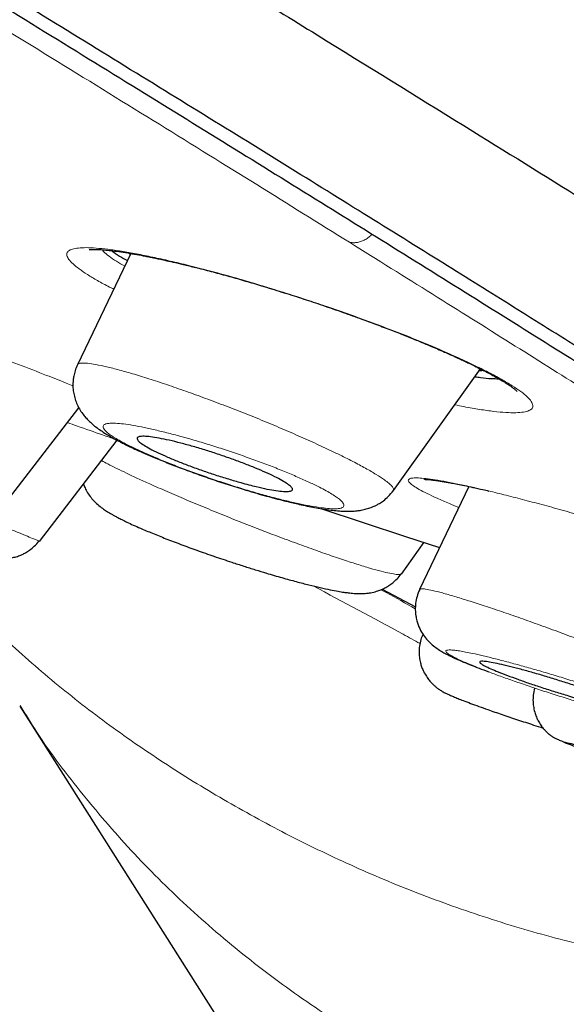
# Model space of a CAD drawing. Header units: millimetres. Extents: x 8 to 1023, y 12 to 832.
# Tile 412 of 656: x 917.52 to 923.66, y 129.73 to 140.8. Entities that reach past the tile are written whole.
import ezdxf

# ---------------------------------------------------------------- set-up
doc = ezdxf.new("R2010")
doc.units = ezdxf.units.MM

msp = doc.modelspace()

# ---------------------------------------------------------------- linework, layer by layer
at = {"color": 7, "linetype": 'Continuous', "lineweight": 30}
for p, q in [((918.765, 138.167), (918.165, 136.916)), ((921.717, 135.502), (922.697, 136.87)), ((917.363, 135.372), (918.181, 136.433)), ((917.736, 134.931), (918.611, 136.067)), ((922.565, 135.548), (922.01, 134.391)), ((921.807, 134.564), (922.064, 134.923)), ((921.59, 134.393), (921.966, 134.194)), ((917.516, 133.078), (923.662, 123.397))]:
    msp.add_line(p, q, dxfattribs=at)
at = {"color": 8, "linetype": 'Continuous', "lineweight": 0, "flags": 128}
msp.add_lwpolyline([(919.508, 138.007), (919.496, 138.009), (919.472, 138.019)], dxfattribs=at)
at = {"color": 7, "linetype": 'Continuous', "lineweight": 30, "flags": 128}
msp.add_lwpolyline([(920.903, 135.299), (921.855, 134.987), (922.237, 134.864)], dxfattribs=at)
at = {"color": 7, "linetype": 'Continuous', "lineweight": 30}
for points, knots in [([(832.879, 190.093), (832.814, 190.142), (832.672, 190.249), (832.531, 190.368), (832.442, 190.459), (832.42, 190.51), (832.46, 190.524), (832.557, 190.502), (832.714, 190.446), (832.929, 190.355), (833.208, 190.226), (833.553, 190.059), (833.967, 189.85), (834.446, 189.603), (834.989, 189.318), (835.596, 188.994), (836.252, 188.641), (836.952, 188.261), (837.689, 187.857), (838.48, 187.421), (839.323, 186.953), (840.232, 186.446), (841.21, 185.898), (842.259, 185.308), (843.363, 184.683), (844.523, 184.025), (845.737, 183.335), (846.976, 182.628), (848.231, 181.912), (849.496, 181.187), (850.797, 180.44), (852.133, 179.672), (853.535, 178.864), (855.002, 178.016), (856.536, 177.128), (858.103, 176.218), (859.704, 175.288), (861.337, 174.337), (862.964, 173.389), (864.579, 172.446), (866.176, 171.513), (867.788, 170.569), (869.415, 169.616), (871.094, 168.63), (872.825, 167.613), (874.605, 166.565), (876.393, 165.511), (878.188, 164.451), (879.99, 163.385), (881.762, 162.337), (883.496, 161.31), (885.188, 160.306), (886.872, 159.306), (888.546, 158.31), (890.249, 157.296), (891.977, 156.266), (893.727, 155.221), (895.458, 154.185), (897.172, 153.159), (898.869, 152.141), (900.515, 151.153), (902.105, 150.197), (903.635, 149.275), (905.136, 148.37), (906.607, 147.481), (908.076, 146.592), (909.539, 145.705), (910.99, 144.824), (912.401, 143.964), (913.773, 143.127), (915.108, 142.311), (916.378, 141.533), (917.582, 140.793), (918.717, 140.094), (919.805, 139.423), (920.849, 138.776), (921.506, 138.368), (921.834, 138.163)], [0, 0, 0, 0, 0.011575, 0.025265, 0.039009, 0.052797, 0.065771, 0.078728, 0.091683, 0.104652, 0.11765, 0.131277, 0.144911, 0.158569, 0.17227, 0.186031, 0.199809, 0.212761, 0.225699, 0.238637, 0.251591, 0.264574, 0.278195, 0.291836, 0.305516, 0.31925, 0.333057, 0.346886, 0.35986, 0.372793, 0.385697, 0.398588, 0.411481, 0.425233, 0.438967, 0.452702, 0.466455, 0.480243, 0.494036, 0.50698, 0.519881, 0.532752, 0.545608, 0.558464, 0.572246, 0.585997, 0.599735, 0.613477, 0.62724, 0.641045, 0.65402, 0.666947, 0.679839, 0.692713, 0.705583, 0.719327, 0.733042, 0.746746, 0.760459, 0.774197, 0.788009, 0.80101, 0.813969, 0.826903, 0.839828, 0.852761, 0.866444, 0.880104, 0.893763, 0.907439, 0.921155, 0.934986, 0.948025, 0.961027, 0.974012, 0.986997, 1, 1, 1, 1]), ([(853.093, 180.925), (853.705, 180.571), (854.928, 179.865), (856.83, 178.763), (858.775, 177.634), (860.764, 176.477), (862.794, 175.294), (864.859, 174.088), (867.074, 172.793), (869.439, 171.407), (871.956, 169.929), (874.5, 168.433), (877.063, 166.923), (879.639, 165.402), (882.099, 163.947), (884.436, 162.562), (886.646, 161.251), (888.848, 159.942), (891.038, 158.638), (893.211, 157.343), (895.363, 156.057), (897.491, 154.784), (899.591, 153.526), (901.658, 152.285), (903.69, 151.064), (905.681, 149.864), (907.629, 148.688), (909.53, 147.539), (911.482, 146.356), (913.471, 145.147), (915.479, 143.924), (917.404, 142.747), (919.24, 141.622), (920.982, 140.55), (922.548, 139.582), (923.949, 138.713), (925.198, 137.934), (926.366, 137.203), (927.452, 136.519), (928.453, 135.884), (929.369, 135.299), (930.197, 134.765), (930.936, 134.283), (931.584, 133.854), (932.14, 133.479), (932.602, 133.16), (932.969, 132.896), (933.242, 132.687), (933.424, 132.53), (933.507, 132.44), (933.481, 132.431), (933.474, 132.428)], [0, 0, 0, 0, 0.019766, 0.03953, 0.059293, 0.079056, 0.098819, 0.118582, 0.138344, 0.161401, 0.184459, 0.207518, 0.230575, 0.253632, 0.276689, 0.296452, 0.316216, 0.335979, 0.355744, 0.375509, 0.395272, 0.415035, 0.434799, 0.454562, 0.474325, 0.494089, 0.513852, 0.533616, 0.553381, 0.576439, 0.599496, 0.622553, 0.64561, 0.668666, 0.691722, 0.711486, 0.73125, 0.751013, 0.770777, 0.790542, 0.810307, 0.830071, 0.849836, 0.8696, 0.889363, 0.909127, 0.92889, 0.948653, 0.968416, 0.991473, 1, 1, 1, 1]), ([(930.947, 132.254), (930.965, 132.248), (931.02, 132.232), (931.06, 132.235), (931.07, 132.262), (931.03, 132.318), (930.948, 132.398), (930.828, 132.5), (930.667, 132.626), (930.465, 132.776), (930.222, 132.95), (929.931, 133.153), (929.587, 133.388), (929.186, 133.657), (928.739, 133.953), (928.244, 134.277), (927.703, 134.628), (927.114, 135.007), (926.497, 135.401), (925.858, 135.809), (925.202, 136.224), (924.511, 136.66), (923.786, 137.116), (923.025, 137.593), (922.206, 138.103), (921.327, 138.65), (920.384, 139.234), (919.402, 139.84), (918.381, 140.469), (917.32, 141.121), (916.221, 141.795), (915.12, 142.47), (914.022, 143.141), (912.934, 143.805), (911.822, 144.483), (910.686, 145.174), (909.527, 145.878), (908.361, 146.585), (907.192, 147.292), (906.02, 148), (904.829, 148.719), (903.619, 149.449), (902.389, 150.189), (901.139, 150.941), (899.874, 151.7), (898.579, 152.478), (897.256, 153.272), (895.902, 154.082), (894.538, 154.899), (893.164, 155.72), (891.78, 156.546), (890.407, 157.365), (889.048, 158.174), (887.704, 158.974), (886.352, 159.777), (884.994, 160.583), (883.63, 161.392), (882.259, 162.204), (880.888, 163.016), (879.5, 163.837), (878.1, 164.665), (876.683, 165.501), (875.272, 166.334), (873.866, 167.162), (872.466, 167.986), (871.094, 168.792), (869.752, 169.58), (868.44, 170.349), (867.137, 171.113), (865.842, 171.87), (864.555, 172.622), (863.277, 173.368), (862.012, 174.106), (860.743, 174.845), (859.475, 175.583), (858.21, 176.319), (856.966, 177.041), (855.743, 177.75), (854.541, 178.446), (853.759, 178.897), (853.367, 179.124)], [0, 0, 0, 0, 0.006582, 0.020553, 0.03456, 0.048683, 0.061606, 0.074483, 0.087327, 0.100149, 0.11296, 0.125771, 0.139698, 0.153613, 0.167528, 0.181461, 0.195425, 0.209436, 0.22354, 0.236439, 0.2493, 0.262133, 0.274951, 0.287766, 0.300591, 0.314522, 0.32845, 0.342391, 0.356359, 0.370372, 0.384445, 0.398534, 0.411395, 0.424217, 0.437011, 0.449789, 0.462563, 0.475345, 0.487561, 0.499776, 0.512, 0.524244, 0.536517, 0.548828, 0.561188, 0.573463, 0.586272, 0.599056, 0.611825, 0.624591, 0.637363, 0.650151, 0.662356, 0.674569, 0.6868, 0.699058, 0.711352, 0.72369, 0.736082, 0.748363, 0.761176, 0.773967, 0.786746, 0.799524, 0.812309, 0.825112, 0.837304, 0.849501, 0.861714, 0.87395, 0.886219, 0.898528, 0.910887, 0.923199, 0.936046, 0.948861, 0.961654, 0.974435, 0.987214, 1, 1, 1, 1]), ([(918.297, 138.211), (918.297, 138.211), (918.295, 138.211), (918.301, 138.212), (918.318, 138.213), (918.349, 138.214), (918.399, 138.213), (918.463, 138.208), (918.54, 138.201), (918.628, 138.189), (918.726, 138.174), (918.827, 138.157), (918.913, 138.141), (918.98, 138.127), (919.031, 138.117), (919.086, 138.105), (919.155, 138.09), (919.246, 138.07), (919.36, 138.043), (919.448, 138.021), (919.495, 138.009)], [0, 0, 0, 0, 0.012931, 0.057931, 0.098625, 0.161301, 0.230052, 0.302725, 0.377412, 0.454078, 0.532361, 0.605626, 0.671095, 0.704977, 0.736278, 0.766529, 0.806773, 0.859153, 0.923598, 1, 1, 1, 1]), ([(918.551, 138.199), (918.553, 138.197), (918.575, 138.179), (918.632, 138.142), (918.697, 138.104), (918.727, 138.087)], [0, 0, 0, 0, 0.04426, 0.558505, 1, 1, 1, 1]), ([(918.76, 138.156), (918.757, 138.158), (918.749, 138.164), (918.746, 138.168), (918.743, 138.171)], [0, 0, 0, 0, 0.405749, 1, 1, 1, 1]), ([(921.834, 138.163), (922.17, 137.954), (922.841, 137.535), (923.778, 136.948), (924.662, 136.391), (925.488, 135.868), (926.258, 135.377), (926.956, 134.929), (927.583, 134.524), (928.142, 134.159), (928.644, 133.828), (929.089, 133.529), (929.484, 133.259), (929.825, 133.021), (930.107, 132.816), (930.325, 132.649), (930.477, 132.52), (930.565, 132.43), (930.587, 132.379), (930.547, 132.366), (930.451, 132.387), (930.291, 132.446), (930.139, 132.509), (930.022, 132.563), (929.998, 132.575)], [0, 0, 0, 0, 0.048164, 0.096263, 0.144374, 0.192569, 0.240921, 0.289448, 0.335085, 0.380618, 0.426109, 0.471617, 0.517203, 0.565167, 0.61311, 0.661101, 0.709206, 0.757493, 0.805952, 0.851556, 0.897094, 0.942622, 0.988193, 1, 1, 1, 1]), ([(919.508, 138.007), (919.569, 137.991), (919.688, 137.961), (919.871, 137.911), (920.052, 137.859), (920.249, 137.801), (920.459, 137.736), (920.68, 137.666), (920.901, 137.592), (921.119, 137.517), (921.332, 137.442), (921.523, 137.371), (921.693, 137.306), (921.848, 137.246), (921.986, 137.19), (922.107, 137.139), (922.207, 137.097), (922.286, 137.062), (922.345, 137.036), (922.39, 137.016), (922.426, 136.999), (922.459, 136.984), (922.489, 136.97), (922.525, 136.953), (922.573, 136.931), (922.634, 136.901), (922.704, 136.866), (922.774, 136.831), (922.841, 136.795), (922.901, 136.761), (922.954, 136.73), (922.998, 136.702), (923.035, 136.677), (923.067, 136.654), (923.091, 136.635), (923.104, 136.623), (923.109, 136.618), (923.108, 136.62), (923.108, 136.62)], [0, 0, 0, 0, 0.042712, 0.084044, 0.123989, 0.162531, 0.211697, 0.258289, 0.30228, 0.351614, 0.397196, 0.439061, 0.477287, 0.511898, 0.546347, 0.576215, 0.601478, 0.62212, 0.638148, 0.64883, 0.658782, 0.668004, 0.676492, 0.685613, 0.700457, 0.720194, 0.74481, 0.770962, 0.795319, 0.823246, 0.848388, 0.871945, 0.897023, 0.923756, 0.951441, 0.976841, 0.999599, 1, 1, 1, 1]), ([(918.165, 136.916), (918.155, 136.894), (918.138, 136.853), (918.123, 136.795), (918.116, 136.748), (918.113, 136.699), (918.114, 136.642), (918.125, 136.576), (918.143, 136.513), (918.169, 136.451), (918.202, 136.393), (918.239, 136.344), (918.275, 136.303), (918.313, 136.266), (918.36, 136.225), (918.413, 136.187), (918.466, 136.151), (918.521, 136.118), (918.569, 136.09), (918.611, 136.067), (918.652, 136.046), (918.699, 136.022), (918.758, 135.994), (918.832, 135.959), (918.923, 135.918), (919.027, 135.874), (919.141, 135.827), (919.28, 135.773), (919.446, 135.711), (919.639, 135.642), (919.834, 135.577), (920.006, 135.523), (920.149, 135.48), (920.261, 135.448), (920.366, 135.42), (920.462, 135.395), (920.549, 135.373), (920.627, 135.355), (920.707, 135.337), (920.79, 135.319), (920.873, 135.304), (920.954, 135.291), (921.033, 135.28), (921.11, 135.273), (921.179, 135.269), (921.233, 135.27), (921.276, 135.272), (921.311, 135.275), (921.358, 135.282), (921.412, 135.294), (921.46, 135.309), (921.497, 135.325), (921.528, 135.339), (921.565, 135.36), (921.611, 135.391), (921.666, 135.438), (921.699, 135.48), (921.717, 135.502)], [0, 0, 0, 0, 0.014325, 0.026113, 0.035001, 0.042001, 0.055549, 0.068451, 0.081849, 0.096456, 0.112017, 0.12574, 0.138426, 0.152817, 0.171547, 0.192592, 0.214304, 0.232868, 0.248197, 0.26181, 0.272873, 0.286648, 0.303405, 0.323136, 0.345834, 0.370965, 0.396336, 0.421716, 0.459794, 0.497925, 0.536157, 0.574314, 0.599158, 0.622004, 0.642797, 0.665057, 0.684392, 0.700964, 0.719265, 0.741423, 0.762731, 0.784876, 0.807403, 0.830408, 0.852958, 0.872538, 0.882799, 0.892609, 0.904633, 0.9193, 0.933024, 0.941945, 0.948586, 0.956324, 0.967596, 0.982259, 1, 1, 1, 1]), ([(922.731, 136.853), (922.724, 136.851), (922.711, 136.849), (922.692, 136.849), (922.683, 136.849)], [0, 0, 0, 0, 0.5265125, 1, 1, 1, 1]), ([(922.634, 136.782), (922.656, 136.779), (922.724, 136.769), (922.816, 136.761), (922.875, 136.76), (922.902, 136.76)], [0, 0, 0, 0, 0.194847, 0.628789, 1, 1, 1, 1]), ([(920.175, 135.547), (920.148, 135.553), (920.093, 135.567), (919.988, 135.595), (919.862, 135.632), (919.716, 135.678), (919.569, 135.727), (919.429, 135.778), (919.296, 135.829), (919.176, 135.879), (919.069, 135.928), (918.979, 135.972), (918.909, 136.013), (918.86, 136.048), (918.834, 136.077), (918.833, 136.098), (918.858, 136.11), (918.909, 136.114), (918.984, 136.108), (919.08, 136.092), (919.196, 136.068), (919.325, 136.037), (919.466, 135.998), (919.611, 135.955), (919.759, 135.907), (919.902, 135.857), (920.041, 135.806), (920.169, 135.755), (920.285, 135.705), (920.385, 135.658), (920.468, 135.615), (920.53, 135.576), (920.571, 135.543), (920.587, 135.518), (920.578, 135.5), (920.543, 135.491), (920.484, 135.491), (920.401, 135.5), (920.298, 135.518), (920.217, 135.537), (920.175, 135.547)], [0, 0, 0, 0, 0.017621, 0.035445, 0.062343, 0.089987, 0.116168, 0.143063, 0.168659, 0.194959, 0.220333, 0.246427, 0.272043, 0.298418, 0.324663, 0.351711, 0.378703, 0.406529, 0.434034, 0.462373, 0.489915, 0.51826, 0.545363, 0.573225, 0.59963, 0.626756, 0.652502, 0.678953, 0.704345, 0.730449, 0.75594, 0.782175, 0.808197, 0.835009, 0.861778, 0.889376, 0.916631, 0.94471, 0.971963, 1, 1, 1, 1]), ([(922.065, 135.629), (922.065, 135.629), (922.063, 135.628), (922.068, 135.629), (922.082, 135.628), (922.105, 135.627), (922.139, 135.624), (922.181, 135.618), (922.228, 135.612), (922.275, 135.604), (922.323, 135.596), (922.375, 135.587), (922.44, 135.574), (922.519, 135.558), (922.614, 135.538), (922.705, 135.517), (922.768, 135.503), (922.789, 135.497)], [0, 0, 0, 0, 0.000064, 0.061005, 0.118693, 0.191929, 0.270906, 0.355103, 0.430805, 0.491867, 0.53961, 0.598207, 0.667912, 0.748779, 0.84087, 0.944248, 1, 1, 1, 1]), ([(918.233, 135.576), (918.235, 135.569), (918.243, 135.545), (918.265, 135.501), (918.297, 135.448), (918.342, 135.393), (918.393, 135.343), (918.443, 135.303), (918.487, 135.274), (918.523, 135.251), (918.551, 135.235), (918.582, 135.218), (918.619, 135.198), (918.666, 135.174), (918.723, 135.146), (918.792, 135.114), (918.886, 135.073), (919.007, 135.022), (919.159, 134.961), (919.327, 134.897), (919.509, 134.83), (919.701, 134.763), (919.878, 134.704), (920.033, 134.653), (920.164, 134.612), (920.308, 134.568), (920.463, 134.523), (920.624, 134.479), (920.768, 134.441), (920.896, 134.411), (921.004, 134.387), (921.078, 134.373), (921.128, 134.364), (921.158, 134.36), (921.185, 134.356), (921.212, 134.353), (921.242, 134.349), (921.279, 134.346), (921.32, 134.345), (921.363, 134.344), (921.411, 134.347), (921.467, 134.354), (921.524, 134.368), (921.572, 134.385), (921.606, 134.399), (921.637, 134.416), (921.671, 134.436), (921.714, 134.467), (921.762, 134.51), (921.791, 134.546), (921.806, 134.566)], [0, 0, 0, 0, 0.004636, 0.016034, 0.032269, 0.048664, 0.069741, 0.090932, 0.110024, 0.123324, 0.134477, 0.147775, 0.163235, 0.180854, 0.202024, 0.225526, 0.249869, 0.287092, 0.325174, 0.364165, 0.404143, 0.44516, 0.487269, 0.515686, 0.543492, 0.570563, 0.609861, 0.647673, 0.684049, 0.719033, 0.752548, 0.782312, 0.79416, 0.80509, 0.815106, 0.82421, 0.834972, 0.846607, 0.861151, 0.877376, 0.892337, 0.906147, 0.923362, 0.936412, 0.945149, 0.95109, 0.959394, 0.970439, 0.984066, 1, 1, 1, 1]), ([(916.932, 134.849), (916.961, 134.839), (917.017, 134.819), (917.083, 134.797), (917.134, 134.78), (917.173, 134.767), (917.201, 134.759), (917.224, 134.752), (917.241, 134.748), (917.253, 134.746), (917.261, 134.745), (917.268, 134.745), (917.276, 134.744), (917.285, 134.743), (917.294, 134.743), (917.3, 134.742), (917.307, 134.742), (917.318, 134.741), (917.333, 134.741), (917.354, 134.741), (917.377, 134.742), (917.405, 134.744), (917.442, 134.75), (917.48, 134.759), (917.516, 134.772), (917.547, 134.785), (917.585, 134.805), (917.631, 134.834), (917.684, 134.877), (917.715, 134.914), (917.732, 134.934)], [0, 0, 0, 0, 0.097398, 0.187092, 0.26894, 0.342931, 0.408994, 0.467023, 0.538747, 0.591781, 0.611273, 0.627068, 0.639748, 0.6499, 0.654391, 0.65875, 0.663213, 0.668011, 0.679293, 0.693676, 0.718577, 0.745162, 0.770133, 0.806154, 0.824429, 0.844, 0.870927, 0.906386, 0.949763, 1, 1, 1, 1]), ([(922.013, 134.39), (922.002, 134.364), (921.981, 134.314), (921.966, 134.236), (921.962, 134.163), (921.968, 134.098), (921.979, 134.041), (921.999, 133.978), (922.032, 133.911), (922.079, 133.844), (922.131, 133.787), (922.182, 133.745), (922.236, 133.709), (922.284, 133.68), (922.328, 133.656), (922.372, 133.635), (922.414, 133.615), (922.464, 133.593), (922.522, 133.568), (922.594, 133.539), (922.683, 133.504), (922.752, 133.478), (922.793, 133.463), (922.795, 133.462)], [0, 0, 0, 0, 0.044866, 0.087643, 0.12732, 0.163094, 0.194407, 0.221174, 0.271031, 0.318961, 0.366764, 0.42344, 0.480776, 0.537898, 0.588263, 0.626503, 0.671972, 0.722776, 0.781344, 0.843809, 0.915215, 0.995734, 1, 1, 1, 1]), ([(922.05, 133.889), (922.041, 133.869), (922.023, 133.826), (922.01, 133.757), (922.005, 133.69), (922.009, 133.627), (922.019, 133.571), (922.034, 133.522), (922.053, 133.474), (922.079, 133.427), (922.11, 133.381), (922.141, 133.345), (922.169, 133.317), (922.192, 133.297), (922.21, 133.283), (922.225, 133.272), (922.238, 133.263), (922.256, 133.251), (922.281, 133.237), (922.312, 133.222), (922.35, 133.204), (922.393, 133.186), (922.444, 133.165), (922.507, 133.14), (922.584, 133.111), (922.677, 133.077), (922.793, 133.035), (922.937, 132.985), (923.111, 132.927), (923.266, 132.876), (923.365, 132.844), (923.4, 132.833)], [0, 0, 0, 0, 0.025347, 0.055131, 0.081917, 0.105095, 0.129707, 0.148628, 0.166391, 0.191128, 0.213506, 0.233317, 0.249746, 0.262865, 0.27293, 0.281029, 0.292768, 0.316199, 0.348677, 0.390188, 0.427211, 0.468846, 0.511115, 0.553001, 0.608287, 0.662979, 0.717103, 0.797384, 0.876823, 0.9556, 1, 1, 1, 1]), ([(923.872, 133.14), (923.842, 133.149), (923.78, 133.166), (923.668, 133.2), (923.536, 133.24), (923.388, 133.288), (923.246, 133.335), (923.115, 133.381), (922.997, 133.425), (922.894, 133.465), (922.81, 133.5), (922.745, 133.531), (922.703, 133.555), (922.684, 133.573), (922.69, 133.583), (922.721, 133.585), (922.778, 133.578), (922.858, 133.564), (922.961, 133.541), (923.081, 133.511), (923.216, 133.475), (923.361, 133.434), (923.511, 133.389), (923.661, 133.342), (923.807, 133.294), (923.945, 133.248), (924.071, 133.202), (924.184, 133.16), (924.28, 133.122), (924.357, 133.088), (924.413, 133.06), (924.447, 133.038), (924.456, 133.023), (924.441, 133.016), (924.4, 133.017), (924.334, 133.027), (924.246, 133.045), (924.137, 133.07), (924.012, 133.102), (923.919, 133.127), (923.872, 133.14)], [0, 0, 0, 0, 0.017723, 0.035446, 0.062718, 0.089988, 0.116528, 0.143065, 0.169015, 0.194961, 0.220696, 0.246429, 0.272425, 0.29842, 0.325065, 0.351712, 0.379119, 0.40653, 0.43445, 0.462374, 0.490316, 0.51826, 0.545744, 0.573226, 0.599993, 0.626757, 0.652857, 0.678955, 0.704704, 0.730451, 0.756314, 0.782176, 0.808592, 0.83501, 0.862191, 0.889376, 0.917042, 0.94471, 0.972354, 1, 1, 1, 1]), ([(923.305, 133.282), (923.299, 133.255), (923.288, 133.204), (923.286, 133.129), (923.294, 133.061), (923.309, 133), (923.329, 132.947), (923.353, 132.899), (923.38, 132.858), (923.407, 132.823), (923.43, 132.798), (923.447, 132.782), (923.458, 132.772), (923.463, 132.768), (923.465, 132.766), (923.467, 132.765), (923.469, 132.763), (923.472, 132.761), (923.476, 132.757), (923.481, 132.753), (923.49, 132.747), (923.501, 132.738), (923.519, 132.728), (923.545, 132.715), (923.584, 132.697), (923.616, 132.684), (923.639, 132.675), (923.64, 132.675)], [0, 0, 0, 0, 0.073482, 0.13971, 0.196884, 0.257298, 0.306149, 0.348307, 0.398741, 0.436721, 0.46678, 0.489318, 0.49886, 0.504932, 0.506444, 0.507926, 0.511075, 0.51488, 0.519624, 0.53427, 0.554942, 0.599957, 0.669756, 0.759195, 0.867998, 0.995961, 1, 1, 1, 1]), ([(924.14, 132.54), (924.106, 132.55), (924.038, 132.569), (923.948, 132.595), (923.867, 132.617), (923.797, 132.637), (923.738, 132.652), (923.691, 132.664), (923.657, 132.672), (923.637, 132.676), (923.63, 132.675), (923.638, 132.67), (923.659, 132.661), (923.698, 132.647), (923.757, 132.625), (923.844, 132.596), (923.949, 132.561), (924.072, 132.521), (924.212, 132.476), (924.366, 132.427), (924.53, 132.375), (924.701, 132.322), (924.876, 132.268), (925.052, 132.214), (925.229, 132.161), (925.403, 132.108), (925.571, 132.058), (925.729, 132.012), (925.863, 131.973), (925.974, 131.941), (926.065, 131.915), (926.145, 131.892), (926.215, 131.873), (926.274, 131.858), (926.321, 131.846), (926.355, 131.838), (926.375, 131.834), (926.382, 131.835), (926.374, 131.84), (926.353, 131.849), (926.314, 131.864), (926.254, 131.885), (926.168, 131.914), (926.062, 131.949), (925.939, 131.99), (925.799, 132.034), (925.645, 132.083), (925.481, 132.135), (925.311, 132.188), (925.136, 132.241), (924.959, 132.295), (924.783, 132.349), (924.61, 132.401), (924.442, 132.451), (924.283, 132.498), (924.187, 132.526), (924.14, 132.54)], [0, 0, 0, 0, 0.015507, 0.031239, 0.046808, 0.062453, 0.078414, 0.094045, 0.109502, 0.124946, 0.140483, 0.155963, 0.171559, 0.187438, 0.208436, 0.229159, 0.249973, 0.270534, 0.291249, 0.312484, 0.333275, 0.354264, 0.374972, 0.395744, 0.416471, 0.437493, 0.458582, 0.479352, 0.500142, 0.51571, 0.53121, 0.546802, 0.562643, 0.578239, 0.593873, 0.609637, 0.625108, 0.640605, 0.656069, 0.671669, 0.687576, 0.708606, 0.729321, 0.750088, 0.770727, 0.791436, 0.812579, 0.833512, 0.854236, 0.875081, 0.895741, 0.916445, 0.937535, 0.958321, 0.979267, 1, 1, 1, 1])]:
    msp.add_open_spline(points, degree=3, knots=knots, dxfattribs=at)
at = {"color": 8, "linetype": 'Continuous', "lineweight": 0}
for points, knots in [([(921.223, 138.293), (920.879, 138.507), (920.192, 138.935), (919.093, 139.615), (917.947, 140.322), (916.747, 141.06), (915.499, 141.826), (914.232, 142.602), (912.953, 143.384), (911.667, 144.169), (910.345, 144.973), (908.989, 145.797), (907.574, 146.655), (906.098, 147.548), (904.562, 148.476), (902.991, 149.422), (901.386, 150.388), (899.749, 151.372), (898.119, 152.35), (896.504, 153.319), (894.906, 154.276), (893.295, 155.24), (891.67, 156.211), (889.998, 157.208), (888.282, 158.23), (886.522, 159.276), (884.752, 160.327), (882.972, 161.383), (881.188, 162.439), (879.443, 163.471), (877.741, 164.477), (876.081, 165.457), (874.428, 166.431), (872.781, 167.401), (871.11, 168.383), (869.418, 169.377), (867.708, 170.379), (866.013, 171.37), (864.335, 172.351), (862.678, 173.318), (861.077, 174.25), (859.538, 175.146), (858.059, 176.006), (856.609, 176.847), (855.189, 177.669), (853.771, 178.488), (852.36, 179.302), (850.962, 180.106), (849.604, 180.886), (848.287, 181.639), (847.011, 182.368), (845.801, 183.058), (844.66, 183.707), (843.587, 184.315), (842.563, 184.893), (841.586, 185.443), (840.639, 185.974), (839.725, 186.483), (838.85, 186.968), (838.034, 187.418), (837.275, 187.833), (836.571, 188.214), (835.938, 188.555), (835.372, 188.855), (834.875, 189.116), (834.434, 189.343), (834.05, 189.535), (833.716, 189.697), (833.437, 189.826), (833.217, 189.919), (833.062, 189.973), (832.971, 189.989), (832.949, 189.963), (832.966, 189.925), (833.011, 189.883), (833.019, 189.875)], [0, 0, 0, 0, 0.014245, 0.028473, 0.042707, 0.056968, 0.071278, 0.085551, 0.098926, 0.112268, 0.125594, 0.138923, 0.152271, 0.166357, 0.180452, 0.194576, 0.208749, 0.22299, 0.237248, 0.250631, 0.263981, 0.277312, 0.290642, 0.303986, 0.318136, 0.332293, 0.346474, 0.3607, 0.374986, 0.389204, 0.402522, 0.415826, 0.42913, 0.442448, 0.455796, 0.469949, 0.484105, 0.498282, 0.512498, 0.52677, 0.541025, 0.554396, 0.56774, 0.581071, 0.594403, 0.607753, 0.621912, 0.636055, 0.650197, 0.664358, 0.678555, 0.692834, 0.706274, 0.719667, 0.733029, 0.746375, 0.759721, 0.773873, 0.787994, 0.802102, 0.816216, 0.830351, 0.844617, 0.858068, 0.87147, 0.884837, 0.898184, 0.911527, 0.925694, 0.939839, 0.95398, 0.968136, 0.982325, 0.996598, 1, 1, 1, 1]), ([(921.223, 138.293), (921.236, 138.291), (921.262, 138.287), (921.304, 138.289), (921.347, 138.299), (921.39, 138.317), (921.431, 138.342), (921.46, 138.365), (921.474, 138.381), (921.478, 138.385)], [0, 0, 0, 0, 0.1498658, 0.3057602, 0.4659496, 0.6283761, 0.7908026, 0.9509919, 1, 1, 1, 1]), ([(929.744, 132.59), (929.776, 132.583), (929.843, 132.567), (929.863, 132.592), (929.827, 132.65), (929.729, 132.745), (929.577, 132.871), (929.367, 133.031), (929.1, 133.225), (928.769, 133.456), (928.369, 133.729), (927.898, 134.044), (927.364, 134.397), (926.766, 134.786), (926.106, 135.211), (925.401, 135.664), (924.654, 136.139), (923.874, 136.633), (923.042, 137.156), (922.164, 137.707), (921.537, 138.097), (921.223, 138.293)], [0, 0, 0, 0, 0.050211, 0.104668, 0.159426, 0.210936, 0.262254, 0.313445, 0.364573, 0.415702, 0.470284, 0.524777, 0.579262, 0.633821, 0.688534, 0.74334, 0.794815, 0.846148, 0.89741, 0.94867, 1, 1, 1, 1]), ([(918.573, 137.766), (918.557, 137.774), (918.489, 137.807), (918.388, 137.863), (918.273, 137.932), (918.18, 137.994), (918.111, 138.051), (918.065, 138.1), (918.043, 138.143), (918.045, 138.178), (918.07, 138.204), (918.12, 138.222), (918.192, 138.232), (918.287, 138.234), (918.402, 138.226), (918.54, 138.211), (918.696, 138.187), (918.869, 138.156), (919.056, 138.117), (919.257, 138.072), (919.4, 138.037), (919.472, 138.019)], [0, 0, 0, 0, 0.015934, 0.07011, 0.124271, 0.178832, 0.233157, 0.287789, 0.343264, 0.398423, 0.452977, 0.507435, 0.562312, 0.616666, 0.670955, 0.725677, 0.781319, 0.836419, 0.890927, 0.9453, 1, 1, 1, 1]), ([(918.44, 138.21), (918.446, 138.202), (918.464, 138.18), (918.518, 138.136), (918.595, 138.082), (918.664, 138.043), (918.696, 138.024)], [0, 0, 0, 0, 0.151568, 0.442877, 0.733121, 1, 1, 1, 1]), ([(919.472, 138.019), (919.551, 137.998), (919.708, 137.958), (919.957, 137.889), (920.213, 137.813), (920.476, 137.732), (920.74, 137.647), (921.003, 137.559), (921.262, 137.469), (921.515, 137.376), (921.761, 137.283), (921.996, 137.19), (922.218, 137.097), (922.426, 137.005), (922.618, 136.916), (922.788, 136.832), (922.935, 136.753), (923.057, 136.68), (923.155, 136.614), (923.227, 136.555), (923.272, 136.503), (923.289, 136.459), (923.281, 136.424), (923.246, 136.399), (923.184, 136.383), (923.097, 136.376), (922.985, 136.379), (922.85, 136.391), (922.691, 136.413), (922.543, 136.438), (922.442, 136.459), (922.408, 136.466)], [0, 0, 0, 0, 0.035094, 0.069991, 0.105037, 0.140573, 0.176005, 0.210937, 0.245715, 0.280688, 0.315666, 0.350428, 0.385356, 0.420823, 0.456448, 0.491413, 0.526108, 0.560933, 0.595844, 0.630592, 0.665575, 0.701178, 0.736547, 0.771466, 0.806306, 0.841443, 0.876295, 0.911051, 0.946066, 0.981686, 1, 1, 1, 1]), ([(915.732, 137.557), (915.821, 137.526), (915.999, 137.465), (916.271, 137.37), (916.544, 137.274), (916.845, 137.165), (917.168, 137.046), (917.506, 136.918), (917.794, 136.807), (917.997, 136.727), (918.089, 136.69), (918.115, 136.679)], [0, 0, 0, 0, 0.107086, 0.213182, 0.319396, 0.426833, 0.5695, 0.710532, 0.85247, 0.958766, 1, 1, 1, 1]), ([(918.166, 136.916), (918.166, 136.917), (918.166, 136.926), (918.193, 136.934), (918.25, 136.937), (918.313, 136.928), (918.345, 136.924)], [0, 0, 0, 0, 0.033322, 0.354546, 0.676885, 1, 1, 1, 1]), ([(918.345, 136.924), (918.382, 136.917), (918.455, 136.904), (918.596, 136.869), (918.759, 136.824), (918.942, 136.768), (919.142, 136.703), (919.354, 136.63), (919.575, 136.55), (919.802, 136.465), (920.032, 136.376), (920.262, 136.284), (920.486, 136.189), (920.703, 136.095), (920.907, 136.002), (921.095, 135.913), (921.264, 135.829), (921.408, 135.752), (921.527, 135.682), (921.613, 135.626), (921.669, 135.583), (921.705, 135.549), (921.72, 135.523), (921.725, 135.507), (921.716, 135.503), (921.716, 135.503)], [0, 0, 0, 0, 0.047811, 0.095532, 0.143104, 0.190557, 0.237957, 0.285309, 0.332575, 0.379717, 0.426738, 0.473929, 0.521372, 0.568942, 0.616475, 0.663821, 0.710913, 0.758151, 0.805693, 0.853432, 0.889287, 0.925108, 0.960855, 0.996516, 1, 1, 1, 1]), ([(918.053, 136.266), (918.087, 136.254), (918.228, 136.205), (918.411, 136.14), (918.545, 136.094), (918.593, 136.077)], [0, 0, 0, 0, 0.172075, 0.697401, 1, 1, 1, 1]), ([(918.594, 136.259), (918.575, 136.259), (918.538, 136.26), (918.498, 136.256), (918.469, 136.247), (918.454, 136.234), (918.451, 136.216), (918.461, 136.194), (918.484, 136.168), (918.52, 136.138), (918.569, 136.105), (918.631, 136.068), (918.705, 136.028), (918.8, 135.981), (918.917, 135.926), (919.06, 135.865), (919.214, 135.802), (919.377, 135.739), (919.549, 135.677), (919.725, 135.617), (919.903, 135.559), (920.077, 135.505), (920.246, 135.456), (920.407, 135.413), (920.559, 135.376), (920.699, 135.345), (920.825, 135.321), (920.933, 135.305), (921.015, 135.298), (921.075, 135.297), (921.116, 135.301), (921.144, 135.31), (921.159, 135.324), (921.162, 135.342), (921.152, 135.364), (921.129, 135.39), (921.092, 135.419), (921.043, 135.453), (920.981, 135.49), (920.907, 135.53), (920.812, 135.577), (920.694, 135.631), (920.551, 135.693), (920.397, 135.756), (920.233, 135.818), (920.062, 135.88), (919.886, 135.941), (919.709, 135.999), (919.535, 136.052), (919.366, 136.101), (919.205, 136.144), (919.053, 136.181), (918.914, 136.212), (918.789, 136.236), (918.679, 136.252), (918.622, 136.257), (918.594, 136.259)], [0, 0, 0, 0, 0.015507, 0.031239, 0.046808, 0.062453, 0.078414, 0.094045, 0.109502, 0.124946, 0.140483, 0.155963, 0.171559, 0.187438, 0.208436, 0.229159, 0.249973, 0.270534, 0.291249, 0.312484, 0.333275, 0.354264, 0.374972, 0.395744, 0.416471, 0.437493, 0.458582, 0.479352, 0.500142, 0.51571, 0.53121, 0.546802, 0.562643, 0.578239, 0.593873, 0.609637, 0.625108, 0.640605, 0.656069, 0.671669, 0.687576, 0.708606, 0.729321, 0.750088, 0.770727, 0.791436, 0.812579, 0.833512, 0.854236, 0.875081, 0.895741, 0.916445, 0.937535, 0.958321, 0.979267, 1, 1, 1, 1]), ([(918.435, 135.839), (918.458, 135.827), (918.508, 135.8), (918.603, 135.752), (918.715, 135.698), (918.839, 135.64), (918.991, 135.571), (919.172, 135.491), (919.384, 135.4), (919.534, 135.338), (919.609, 135.307)], [0, 0, 0, 0, 0.096098, 0.210283, 0.324055, 0.43715, 0.549454, 0.699169, 0.849403, 1, 1, 1, 1]), ([(922.452, 135.312), (922.416, 135.327), (922.327, 135.364), (922.208, 135.416), (922.094, 135.47), (922.005, 135.517), (921.939, 135.556), (921.898, 135.589), (921.881, 135.615), (921.889, 135.633), (921.922, 135.643), (921.977, 135.646), (922.056, 135.641), (922.157, 135.628), (922.279, 135.608), (922.421, 135.58), (922.582, 135.546), (922.762, 135.504), (922.958, 135.457), (923.167, 135.403), (923.386, 135.345), (923.614, 135.283), (923.772, 135.237), (923.852, 135.215)], [0, 0, 0, 0, 0.033176, 0.082494, 0.130843, 0.178693, 0.22653, 0.274722, 0.322704, 0.370956, 0.419951, 0.468674, 0.516859, 0.564956, 0.613421, 0.661432, 0.709383, 0.757714, 0.806854, 0.855519, 0.903662, 0.951686, 1, 1, 1, 1]), ([(919.609, 135.307), (919.685, 135.276), (919.837, 135.213), (920.07, 135.121), (920.301, 135.031), (920.527, 134.946), (920.743, 134.867), (920.948, 134.794), (921.137, 134.73), (921.308, 134.674), (921.458, 134.628), (921.583, 134.594), (921.683, 134.57), (921.754, 134.559), (921.795, 134.557), (921.8, 134.565), (921.802, 134.567)], [0, 0, 0, 0, 0.074235, 0.148329, 0.222193, 0.295872, 0.369469, 0.44299, 0.51638, 0.589576, 0.662583, 0.735856, 0.80952, 0.88338, 0.957183, 1, 1, 1, 1]), ([(917.1, 135.195), (917.142, 135.177), (917.242, 135.136), (917.377, 135.081), (917.506, 135.028), (917.607, 134.986), (917.679, 134.957), (917.724, 134.938), (917.729, 134.936), (917.732, 134.934)], [0, 0, 0, 0, 0.106224, 0.256675, 0.406304, 0.555314, 0.705208, 0.855949, 1, 1, 1, 1]), ([(926.246, 130.027), (925.948, 130.053), (925.353, 130.106), (924.486, 130.249), (923.642, 130.437), (922.826, 130.674), (922.038, 130.951), (921.28, 131.266), (920.549, 131.617), (919.847, 131.999), (919.17, 132.413), (918.522, 132.858), (917.905, 133.338), (917.319, 133.852), (916.774, 134.406), (916.398, 134.826), (916.22, 135.072), (916.193, 135.108)], [0, 0, 0, 0, 0.0713561, 0.1426301, 0.2137533, 0.2846137, 0.3550855, 0.4252677, 0.4952543, 0.5651132, 0.6349717, 0.7049581, 0.7751403, 0.8456129, 0.9164749, 0.9875984, 1, 1, 1, 1]), ([(922.017, 133.783), (921.954, 133.818), (921.561, 134.033), (921.156, 134.249), (920.816, 134.43)], [0, 0, 0, 0, 0.1603769, 1, 1, 1, 1]), ([(921.577, 134.387), (921.596, 134.377), (921.726, 134.306), (921.855, 134.234), (921.964, 134.173)], [0, 0, 0, 0, 0.14744, 1, 1, 1, 1]), ([(922.015, 134.389), (922.016, 134.391), (922.016, 134.397), (922.037, 134.399), (922.081, 134.395), (922.156, 134.38), (922.264, 134.353), (922.357, 134.326), (922.403, 134.313)], [0, 0, 0, 0, 0.085611, 0.238601, 0.390522, 0.593049, 0.79628, 1, 1, 1, 1]), ([(922.403, 134.313), (922.455, 134.297), (922.557, 134.266), (922.736, 134.208), (922.933, 134.143), (923.144, 134.07), (923.365, 133.99), (923.594, 133.907), (923.825, 133.82), (924.056, 133.732), (924.283, 133.643), (924.502, 133.556), (924.71, 133.47), (924.904, 133.388), (925.08, 133.311), (925.235, 133.241), (925.365, 133.179), (925.467, 133.127), (925.54, 133.084), (925.579, 133.055), (925.594, 133.037), (925.591, 133.032), (925.589, 133.03)], [0, 0, 0, 0, 0.0525, 0.104901, 0.157138, 0.209245, 0.261293, 0.313289, 0.365191, 0.416956, 0.468588, 0.520407, 0.572504, 0.624739, 0.676933, 0.728922, 0.780632, 0.832503, 0.884708, 0.937128, 0.976499, 1, 1, 1, 1]), ([(922.608, 133.672), (922.581, 133.677), (922.527, 133.688), (922.461, 133.7), (922.405, 133.707), (922.361, 133.711), (922.329, 133.71), (922.31, 133.705), (922.305, 133.696), (922.313, 133.683), (922.335, 133.665), (922.371, 133.644), (922.42, 133.618), (922.488, 133.586), (922.579, 133.547), (922.697, 133.499), (922.83, 133.448), (922.977, 133.395), (923.137, 133.339), (923.306, 133.281), (923.482, 133.224), (923.659, 133.168), (923.835, 133.114), (924.009, 133.063), (924.177, 133.015), (924.338, 132.971), (924.489, 132.932), (924.625, 132.898), (924.736, 132.874), (924.823, 132.856), (924.891, 132.844), (924.947, 132.837), (924.99, 132.834), (925.022, 132.834), (925.04, 132.839), (925.046, 132.848), (925.038, 132.862), (925.016, 132.879), (924.98, 132.901), (924.931, 132.926), (924.862, 132.958), (924.77, 132.998), (924.653, 133.045), (924.519, 133.096), (924.372, 133.15), (924.212, 133.206), (924.043, 133.263), (923.868, 133.32), (923.691, 133.376), (923.515, 133.43), (923.342, 133.481), (923.173, 133.529), (923.013, 133.573), (922.863, 133.612), (922.725, 133.646), (922.647, 133.663), (922.608, 133.672)], [0, 0, 0, 0, 0.015507, 0.031239, 0.046808, 0.062453, 0.078414, 0.094045, 0.109502, 0.124946, 0.140483, 0.155963, 0.171559, 0.187438, 0.208436, 0.229159, 0.249973, 0.270534, 0.291249, 0.312484, 0.333275, 0.354264, 0.374972, 0.395744, 0.416471, 0.437493, 0.458582, 0.479352, 0.500142, 0.51571, 0.53121, 0.546802, 0.562643, 0.578239, 0.593873, 0.609637, 0.625108, 0.640605, 0.656069, 0.671669, 0.687576, 0.708606, 0.729321, 0.750088, 0.770727, 0.791436, 0.812579, 0.833512, 0.854236, 0.875081, 0.895741, 0.916445, 0.937535, 0.958321, 0.979267, 1, 1, 1, 1]), ([(928.989, 127.3), (928.648, 127.308), (927.967, 127.325), (926.97, 127.428), (925.996, 127.586), (925.049, 127.802), (924.133, 128.074), (923.249, 128.4), (922.403, 128.778), (921.595, 129.207), (920.828, 129.686), (920.105, 130.214), (919.427, 130.79), (918.797, 131.41), (918.223, 132.076), (917.796, 132.635), (917.582, 132.986), (917.521, 133.087)], [0, 0, 0, 0, 0.069684, 0.139278, 0.208809, 0.278287, 0.34771, 0.417065, 0.486332, 0.555488, 0.624652, 0.693941, 0.763331, 0.8328, 0.902332, 0.971923, 1, 1, 1, 1])]:
    msp.add_open_spline(points, degree=3, knots=knots, dxfattribs=at)

doc.saveas('drawing.dxf')
